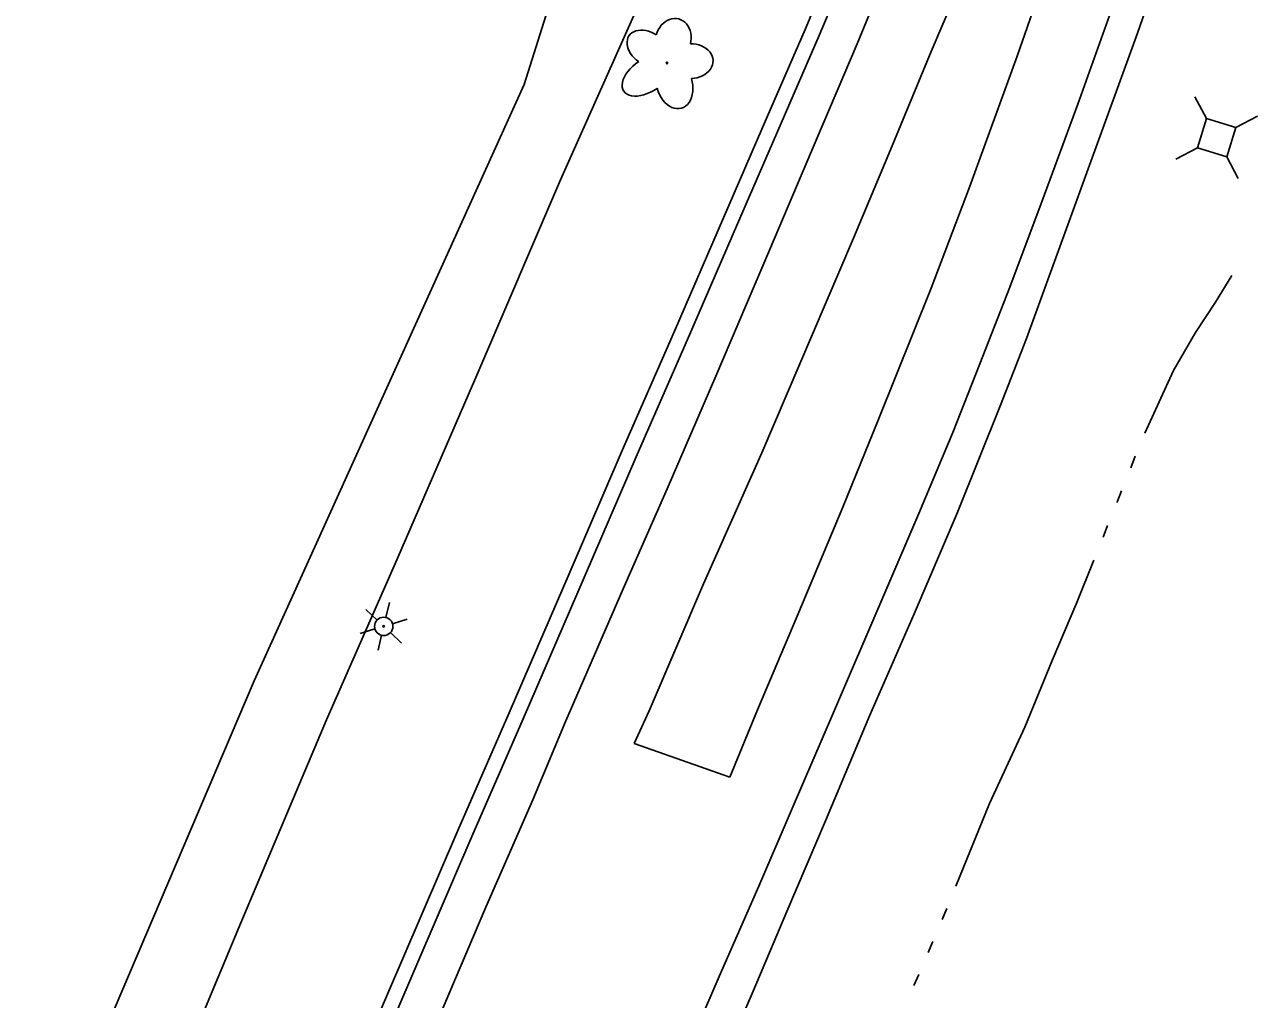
# Model space of a CAD drawing. Extents: x 589250 to 1188077, y 162953 to 363065.
# Drawn here: x 593569.8 to 593771.1, y 187120 to 187279.3 of the extents above; entities that cross this region are included whole.
import ezdxf

# ---------------------------------------------------------------- set-up
doc = ezdxf.new("R2010")
doc.units = 0
for name, color, linetype in [('E_DWY', 7, 'Continuous'), ('E_LAND_Vegetation', 7, 'Continuous'), ('E_LTG', 7, 'Continuous'), ('E_MAP_Limits', 7, 'Continuous'), ('E_RDWY', 7, 'Continuous'), ('E_RDWY_C_and_G', 7, 'Continuous'), ('E_RDWY_Gravel', 7, 'Continuous'), ('E_UTL_AG_Bold', 7, 'Continuous'), ('E_WTR_FlowLine', 7, 'Continuous')]:
    doc.layers.add(name, color=color, linetype=linetype)

msp = doc.modelspace()

# ---------------------------------------------------------------- linework, layer by layer
at = {"layer": 'E_DWY'}
for p, q in [((593671.53, 187285.83), (593657.31, 187253.9)), ((593657.31, 187253.9), (593643.81, 187222.36)), ((593643.81, 187222.36), (593630.54, 187191.83)), ((593630.54, 187191.83), (593619.1, 187165.67)), ((593605.1, 187132.52), (593619.1, 187165.67)), ((593584.92, 187084.41), (593605.1, 187132.52))]:
    msp.add_line(p, q, dxfattribs=at)
at = {"layer": 'E_LAND_Vegetation'}
msp.add_circle((593674.69, 187272.99), 0.128, dxfattribs=at)
for centre, major_axis, ratio in [((593675.71, 187276.84), (-0.88, -3.34), 0.832022), ((593671.49, 187275.41), (3.02, -2.01), 0.716896), ((593678.59, 187273.28), (-3.61, -0.12), 0.782863), ((593671.56, 187271.05), (3.93, 2.68), 0.560249), ((593675.87, 187269.66), (-1.15, 4.06), 0.691916)]:
    msp.add_ellipse(centre, major_axis=major_axis, ratio=ratio, start_param=1.570796, end_param=4.712389, dxfattribs=at)
at = {"layer": 'E_LTG'}
for p, q in [((593629.34, 187184.86), (593628.76, 187182.42)), ((593625.51, 187183.71), (593627.33, 187181.99)), ((593629.86, 187181.4), (593632.25, 187182.12)), ((593624.59, 187179.81), (593626.98, 187180.53)), ((593629.51, 187179.94), (593631.33, 187178.22)), ((593628.07, 187179.51), (593627.5, 187177.07))]:
    msp.add_line(p, q, dxfattribs=at)
for radius in [1.5, 0.125]:
    msp.add_circle((593628.42, 187180.96), radius, dxfattribs=at)
at = {"layer": 'E_MAP_Limits'}
for p, q in [((593739.33, 187547.9), (593651.35, 187269.5)), ((593651.35, 187269.5), (593607.29, 187172.07)), ((593607.29, 187172.07), (593569.79, 187084.05))]:
    msp.add_line(p, q, dxfattribs=at)
at = {"layer": 'E_RDWY'}
for p, q in [((593739.03, 187294.73), (593731.84, 187274.1)), ((593705.71, 187276.13), (593712.74, 187293.12)), ((593717.82, 187274.87), (593725.19, 187292.24)), ((593741.76, 187266.24), (593747.49, 187282.25)), ((593699.06, 187260.37), (593705.71, 187276.13)), ((593711.2, 187258.82), (593717.82, 187274.87)), ((593731.84, 187274.1), (593724.05, 187252.71)), ((593735.96, 187250.46), (593741.76, 187266.24)), ((593691.41, 187242.39), (593699.06, 187260.37)), ((593705.11, 187244.36), (593711.2, 187258.82)), ((593724.05, 187252.71), (593717.82, 187236.22)), ((593730.67, 187236.39), (593735.96, 187250.46)), ((593698.46, 187228.72), (593705.11, 187244.36)), ((593682.63, 187221.81), (593691.41, 187242.39)), ((593717.82, 187236.22), (593709.18, 187214.64)), ((593725.77, 187223.83), (593730.67, 187236.39)), ((593690.19, 187209.32), (593698.46, 187228.72)), ((593721.35, 187212.62), (593725.77, 187223.83)), ((593674.7, 187203.45), (593682.63, 187221.81)), ((593709.18, 187214.64), (593703.38, 187200.43)), ((593715.8, 187199.4), (593721.35, 187212.62)), ((593680.63, 187187.91), (593690.19, 187209.32)), ((593667.53, 187187.11), (593674.7, 187203.45)), ((593703.38, 187200.43), (593695.93, 187182.65)), ((593710.11, 187186.08), (593715.8, 187199.4)), ((593671.77, 187167.15), (593680.63, 187187.91)), ((593658.15, 187165.54), (593667.53, 187187.11)), ((593701.71, 187166.52), (593710.11, 187186.08)), ((593695.93, 187182.65), (593689.47, 187167.35)), ((593669.32, 187161.82), (593671.77, 187167.15)), ((593684.95, 187156.32), (593689.47, 187167.35)), ((593695.28, 187151.59), (593701.71, 187166.52)), ((593652.78, 187152.65), (593658.15, 187165.54)), ((593684.95, 187156.32), (593669.32, 187161.82)), ((593645.12, 187135.1), (593652.78, 187152.65)), ((593689.69, 187138.53), (593695.28, 187151.59)), ((593683.22, 187123.79), (593689.69, 187138.53)), ((593637.05, 187116.16), (593645.12, 187135.1)), ((593677.34, 187110.15), (593683.22, 187123.79))]:
    msp.add_line(p, q, dxfattribs=at)
at = {"layer": 'E_RDWY_C_and_G'}
for p, q in [((593697.24, 187278.48), (593702.47, 187291.09)), ((593699.54, 187277.5), (593704.78, 187290.12)), ((593691.02, 187264.17), (593697.24, 187278.48)), ((593693.32, 187263.18), (593699.54, 187277.5)), ((593683.9, 187247.72), (593691.02, 187264.17)), ((593686.2, 187246.73), (593693.32, 187263.18)), ((593675.9, 187229.18), (593683.9, 187247.72)), ((593678.19, 187228.19), (593686.2, 187246.73)), ((593667.34, 187209.68), (593675.9, 187229.18)), ((593669.64, 187208.68), (593678.19, 187228.19)), ((593658.86, 187189.92), (593667.34, 187209.68)), ((593661.16, 187188.93), (593669.64, 187208.68)), ((593648.89, 187166.85), (593658.86, 187189.92)), ((593651.18, 187165.86), (593661.16, 187188.93)), ((593640.53, 187147.62), (593648.89, 187166.85)), ((593642.83, 187146.62), (593651.18, 187165.86)), ((593631.7, 187127.08), (593640.53, 187147.62)), ((593634, 187126.09), (593642.83, 187146.62)), ((593625.18, 187111.96), (593631.7, 187127.08)), ((593627.48, 187110.97), (593634, 187126.09))]:
    msp.add_line(p, q, dxfattribs=at)
at = {"layer": 'E_RDWY_Gravel'}
for p, q in [((593751.48, 187277.87), (593758.26, 187297.1)), ((593733.36, 187227.96), (593751.48, 187277.87)), ((593729.13, 187217.08), (593733.36, 187227.96)), ((593722.06, 187199.45), (593729.13, 187217.08)), ((593715.02, 187183.02), (593722.06, 187199.45)), ((593707.82, 187166.47), (593715.02, 187183.02)), ((593700.58, 187149.21), (593707.82, 187166.47)), ((593694.22, 187134.4), (593700.58, 187149.21)), ((593688.74, 187121.34), (593694.22, 187134.4)), ((593681.53, 187104.62), (593688.74, 187121.34))]:
    msp.add_line(p, q, dxfattribs=at)
at = {"layer": 'E_UTL_AG_Bold'}
for p, q in [((593762.76, 187263.91), (593760.89, 187267.44)), ((593762.76, 187263.91), (593761.29, 187259.13)), ((593767.54, 187262.43), (593762.76, 187263.91)), ((593766.07, 187257.65), (593767.54, 187262.43)), ((593767.54, 187262.43), (593771.08, 187264.3)), ((593761.29, 187259.13), (593757.75, 187257.26)), ((593761.29, 187259.13), (593766.07, 187257.65)), ((593766.07, 187257.65), (593767.93, 187254.12))]:
    msp.add_line(p, q, dxfattribs=at)
at = {"layer": 'E_WTR_FlowLine'}
for p, q in [((593766.92, 187238.25), (593764.24, 187233.91)), ((593764.24, 187233.91), (593760.97, 187228.96)), ((593760.97, 187228.96), (593757.41, 187222.76)), ((593757.41, 187222.76), (593752.68, 187212.53)), ((593751.14, 187208.77), (593750.4, 187206.88)), ((593748.9, 187203.1), (593748.23, 187201.42)), ((593748.23, 187201.42), (593748.15, 187201.21)), ((593746.63, 187197.43), (593745.88, 187195.55)), ((593744.37, 187191.77), (593741.6, 187184.84)), ((593741.6, 187184.84), (593737.56, 187175.37)), ((593737.56, 187175.37), (593733.13, 187164.51)), ((593733.13, 187164.51), (593727.33, 187152.03)), ((593727.33, 187152.03), (593721.85, 187138.51)), ((593720.35, 187134.89), (593719.59, 187133.09)), ((593718.07, 187129.49), (593717.31, 187127.69)), ((593715.78, 187124.09), (593714.99, 187122.3))]:
    msp.add_line(p, q, dxfattribs=at)

doc.saveas('drawing.dxf')
